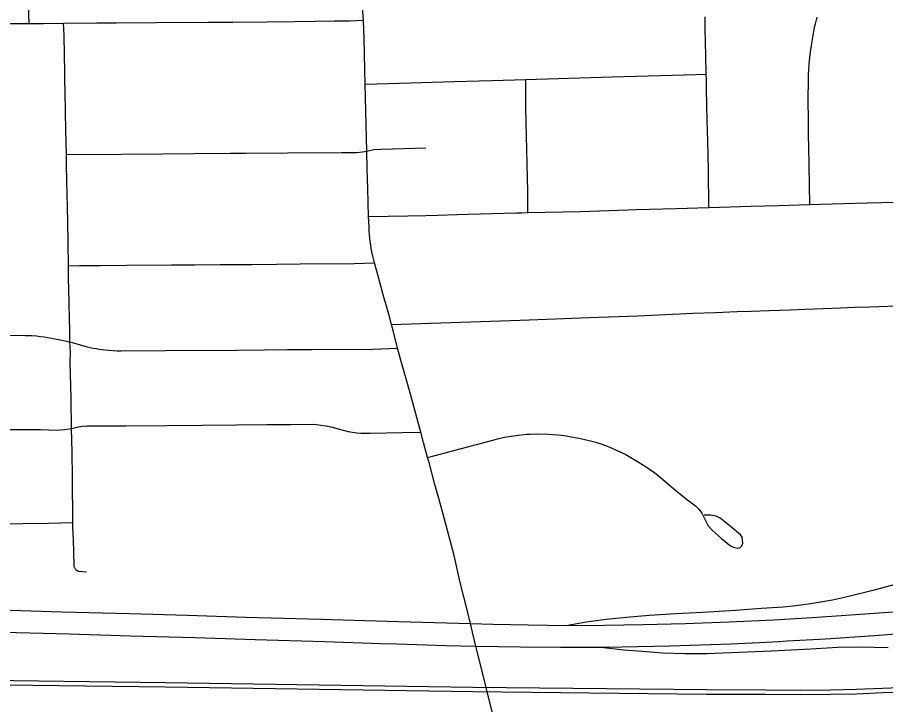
# Model space of a CAD drawing. Extents: x -59 to 82, y -3 to 49.
# Drawn here: x -14.406 to -13.864, y 32.112 to 32.541 of the extents above; entities that cross this region are included whole.
import ezdxf

# ---------------------------------------------------------------- set-up
doc = ezdxf.new("R2010")
doc.units = 0
for name, color, linetype in [('GM_X_City_Street', 7, 'Continuous'), ('GM_X_Interchange_Ramps', 7, 'Continuous'), ('GM_X_Interstate_Route', 7, 'Continuous'), ('GM_X_Rail_Line', 7, 'Continuous')]:
    doc.layers.add(name, color=color, linetype=linetype)

msp = doc.modelspace()

# ---------------------------------------------------------------- linework, layer by layer
at = {"layer": 'GM_X_City_Street'}
for points in [[(-14.3987, 32.53696), (-14.39896, 32.54805), (-14.39914, 32.57119), (-14.39929, 32.59661)], [(-14.10886, 32.10507), (-14.11166, 32.11659), (-14.11555, 32.13185), (-14.11872, 32.14511), (-14.11954, 32.14843), (-14.12167, 32.15703), (-14.12298, 32.16243), (-14.12487, 32.17016), (-14.12936, 32.18814), (-14.13325, 32.20487), (-14.14009, 32.23067), (-14.14274, 32.24059), (-14.14516, 32.24927), (-14.14887, 32.26288), (-14.14973, 32.26602), (-14.15225, 32.27545), (-14.15399, 32.28183), (-14.16023, 32.30474), (-14.16209, 32.31135), (-14.16397, 32.31799), (-14.16583, 32.3246), (-14.16689, 32.32824), (-14.16855, 32.33425), (-14.17105, 32.34446), (-14.17229, 32.34903), (-14.17406, 32.3556), (-14.17749, 32.36753), (-14.18052, 32.37867), (-14.18286, 32.38752), (-14.1845, 32.39438), (-14.1849, 32.39658), (-14.18524, 32.39872), (-14.18555, 32.40086), (-14.18581, 32.40302), (-14.18603, 32.40518), (-14.18621, 32.40734), (-14.18635, 32.40958), (-14.18657, 32.41646), (-14.18713, 32.43401), (-14.18731, 32.44007), (-14.18746, 32.44614), (-14.18769, 32.45734), (-14.18865, 32.49915), (-14.18891, 32.5082), (-14.18944, 32.52718), (-14.18984, 32.53895), (-14.19037, 32.54672)], [(-14.41061, 32.53688), (-14.3987, 32.53696), (-14.38967, 32.53702), (-14.37708, 32.53711), (-14.35639, 32.5373), (-14.34417, 32.53743), (-14.31968, 32.53751), (-14.28694, 32.53767), (-14.27147, 32.53782), (-14.25011, 32.53793), (-14.23316, 32.53821), (-14.21974, 32.53828), (-14.20795, 32.53851), (-14.19849, 32.53862), (-14.18984, 32.53895)], [(-13.97402, 32.42214), (-13.97439, 32.44569), (-13.9748, 32.46371), (-13.97507, 32.47613), (-13.97554, 32.49592), (-13.97566, 32.50116), (-13.97574, 32.50527), (-13.97597, 32.51674), (-13.97638, 32.53371), (-13.97648, 32.53495), (-13.97638, 32.54116)], [(-13.91099, 32.42395), (-13.91164, 32.46017), (-13.91175, 32.46706), (-13.91185, 32.47276), (-13.91194, 32.47874), (-13.91201, 32.48709), (-13.91208, 32.49001), (-13.91189, 32.50129), (-13.91177, 32.50486), (-13.91154, 32.50829), (-13.91134, 32.51145), (-13.91101, 32.51547), (-13.91056, 32.51934), (-13.91, 32.52318), (-13.90938, 32.52701), (-13.90872, 32.53084), (-13.908, 32.53471), (-13.90749, 32.53678), (-13.90635, 32.54079)], [(-14.37139, 32.22551), (-14.37164, 32.25361), (-14.37183, 32.2694), (-14.37209, 32.28416), (-14.37239, 32.303), (-14.3729, 32.32553), (-14.37282, 32.33158), (-14.37313, 32.3383), (-14.3733, 32.34693), (-14.3734, 32.35146), (-14.3736, 32.36351), (-14.37399, 32.37773), (-14.37412, 32.38573), (-14.37431, 32.39993), (-14.37454, 32.4133), (-14.37471, 32.42202), (-14.37505, 32.43869), (-14.37526, 32.44869), (-14.37537, 32.45528), (-14.3755, 32.46284), (-14.37566, 32.47011), (-14.37586, 32.48199), (-14.37611, 32.49413), (-14.37623, 32.50128), (-14.3763, 32.50616), (-14.37657, 32.51791), (-14.3768, 32.52888), (-14.37698, 32.53383), (-14.37708, 32.53711)], [(-14.18865, 32.49915), (-14.16722, 32.49971), (-14.1331, 32.50067), (-14.10957, 32.50137), (-14.08845, 32.502), (-14.03456, 32.50363), (-13.98197, 32.50506), (-13.97574, 32.50527)], [(-14.08707, 32.41891), (-14.08718, 32.43204), (-14.08758, 32.44906), (-14.08776, 32.45878), (-14.08789, 32.46617), (-14.0883, 32.48448), (-14.08845, 32.502)], [(-14.37537, 32.45528), (-14.36822, 32.45516), (-14.34096, 32.45543), (-14.31518, 32.45566), (-14.2954, 32.45579), (-14.27301, 32.45591), (-14.26354, 32.456), (-14.23724, 32.45613), (-14.20346, 32.45633), (-14.19419, 32.45642), (-14.19038, 32.45684), (-14.18769, 32.45734)], [(-14.18769, 32.45734), (-14.18339, 32.45822), (-14.1785, 32.45858), (-14.1508, 32.45929)], [(-14.18657, 32.41646), (-14.1622, 32.41682), (-14.15095, 32.41716), (-14.14345, 32.41739), (-14.13159, 32.41773), (-14.10959, 32.41834), (-14.09395, 32.41868), (-14.09119, 32.41882), (-14.08707, 32.41891), (-14.05418, 32.4197), (-14.02473, 32.42062), (-14.01969, 32.42078), (-13.99443, 32.42157), (-13.97402, 32.42214), (-13.94756, 32.42285), (-13.93066, 32.4233), (-13.91099, 32.42395), (-13.89025, 32.42452), (-13.87494, 32.42494), (-13.84815, 32.4256), (-13.82868, 32.42611), (-13.82036, 32.42637)], [(-14.37412, 32.38573), (-14.36727, 32.38588), (-14.35401, 32.38596), (-14.33789, 32.38609), (-14.30974, 32.38629), (-14.29511, 32.3864), (-14.27929, 32.38655), (-14.25955, 32.38663), (-14.2442, 32.38678), (-14.2294, 32.38689), (-14.19572, 32.38708), (-14.18286, 32.38752)], [(-14.17229, 32.34903), (-14.09201, 32.35171), (-14.07518, 32.35235), (-14.04887, 32.3534), (-14.01854, 32.35456), (-13.98393, 32.35606), (-13.96995, 32.35659), (-13.95643, 32.3571), (-13.94758, 32.35744), (-13.93667, 32.35781), (-13.9234, 32.35826), (-13.914, 32.35862), (-13.90257, 32.35906), (-13.89195, 32.35944), (-13.88315, 32.35982), (-13.87379, 32.36009), (-13.85071, 32.36085)], [(-14.41334, 32.34226), (-14.40506, 32.34233), (-14.40103, 32.34224), (-14.39707, 32.34218), (-14.39399, 32.34195), (-14.39163, 32.34166), (-14.3893, 32.34132), (-14.38697, 32.34093), (-14.38466, 32.34049), (-14.38245, 32.34006), (-14.37821, 32.33927), (-14.37313, 32.3383), (-14.36734, 32.33662), (-14.36241, 32.33522), (-14.36055, 32.33475), (-14.35869, 32.33437), (-14.35682, 32.33402), (-14.35494, 32.33373), (-14.35305, 32.33348), (-14.35116, 32.33327), (-14.34867, 32.33305), (-14.34617, 32.33288), (-14.34366, 32.33275), (-14.34116, 32.33265), (-14.31345, 32.33282), (-14.26877, 32.33307), (-14.25178, 32.3333), (-14.23717, 32.33342), (-14.22207, 32.33353), (-14.18413, 32.33375), (-14.16855, 32.33425)], [(-14.41044, 32.28349), (-14.40016, 32.28364), (-14.39145, 32.28352), (-14.3813, 32.28324), (-14.3765, 32.28352), (-14.37209, 32.28416), (-14.36881, 32.285), (-14.36558, 32.28555), (-14.36235, 32.28574), (-14.3383, 32.28594), (-14.31271, 32.28613), (-14.29063, 32.2863), (-14.26901, 32.28641), (-14.25022, 32.28662), (-14.23516, 32.28674), (-14.22187, 32.28685), (-14.2191, 32.28666), (-14.21615, 32.2863), (-14.21311, 32.28581), (-14.21011, 32.28515), (-14.20554, 32.28392), (-14.20246, 32.28311), (-14.19939, 32.28236), (-14.19675, 32.28187), (-14.19409, 32.28153), (-14.19141, 32.28135), (-14.18572, 32.28121), (-14.16593, 32.28159), (-14.15399, 32.28183)], [(-14.14973, 32.26602), (-14.14506, 32.26727), (-14.13956, 32.26875), (-14.10905, 32.27696), (-14.10616, 32.27768), (-14.10164, 32.27869), (-14.09903, 32.27917), (-14.09472, 32.2798), (-14.08771, 32.28055), (-14.08579, 32.28065), (-14.08202, 32.28087), (-14.07442, 32.2807), (-14.06851, 32.28023), (-14.06426, 32.27974), (-14.06001, 32.27905), (-14.05533, 32.27812), (-14.05164, 32.27725), (-14.04797, 32.27638), (-14.04478, 32.2756), (-14.04164, 32.27465), (-14.03855, 32.27353), (-14.03552, 32.27227), (-14.03239, 32.27091), (-14.02913, 32.26948), (-14.02596, 32.26789), (-14.02285, 32.26616), (-14.01859, 32.26358), (-14.01318, 32.26016), (-14.00785, 32.25661), (-14.00313, 32.25261), (-13.99839, 32.24865), (-13.99487, 32.24577), (-13.98816, 32.24035), (-13.9825, 32.23596), (-13.98026, 32.2338), (-13.97844, 32.23137), (-13.97654, 32.22751), (-13.97446, 32.22348), (-13.97189, 32.22054), (-13.96616, 32.21562), (-13.96141, 32.2115), (-13.95977, 32.21054), (-13.95801, 32.20982), (-13.95618, 32.20949), (-13.95481, 32.20976), (-13.95346, 32.21092), (-13.95277, 32.21253), (-13.95337, 32.21642), (-13.95441, 32.21772), (-13.95943, 32.22213), (-13.96497, 32.22666), (-13.96699, 32.22819), (-13.96955, 32.2294), (-13.97287, 32.23017), (-13.97706, 32.23017)], [(-14.42044, 32.22449), (-14.4027, 32.22483), (-14.38666, 32.22518), (-14.37139, 32.22551)], [(-14.3627, 32.1945), (-14.36749, 32.19499), (-14.36786, 32.19509), (-14.36822, 32.19522), (-14.36857, 32.19539), (-14.3689, 32.1956), (-14.3692, 32.19584), (-14.36948, 32.1961), (-14.36973, 32.1964), (-14.36995, 32.19671), (-14.37014, 32.19705), (-14.37029, 32.1974), (-14.37041, 32.19778), (-14.37049, 32.19815), (-14.3708, 32.20743), (-14.37101, 32.2146), (-14.37134, 32.2227), (-14.37139, 32.22551)]]:
    msp.add_lwpolyline(points, dxfattribs=at)
at = {"layer": 'GM_X_Interchange_Ramps'}
for points in [[(-13.84766, 32.18959), (-13.87163, 32.18307), (-13.88938, 32.17867), (-13.89686, 32.17715), (-13.90438, 32.17579), (-13.91192, 32.1746), (-13.91995, 32.1736), (-13.92772, 32.17277), (-13.94114, 32.17182), (-13.95742, 32.17068), (-13.97789, 32.16937), (-13.99478, 32.16847), (-14.0113, 32.16748), (-14.02548, 32.16625), (-14.03817, 32.16492), (-14.05074, 32.16332), (-14.06211, 32.16132)], [(-14.04143, 32.14771), (-14.0275, 32.14611), (-14.01566, 32.14524), (-14.00296, 32.14426), (-13.98915, 32.14377), (-13.97515, 32.14369), (-13.93496, 32.14543), (-13.91045, 32.14671), (-13.8936, 32.14764), (-13.87978, 32.14787), (-13.86199, 32.14757)]]:
    msp.add_lwpolyline(points, dxfattribs=at)
at = {"layer": 'GM_X_Interstate_Route'}
for points in [[(-14.41695, 32.17096), (-14.37848, 32.16973), (-14.33603, 32.16874), (-14.29981, 32.16769), (-14.26319, 32.16653), (-14.21634, 32.16517), (-14.16789, 32.16379), (-14.13794, 32.1628), (-14.12298, 32.16243), (-14.10906, 32.16208), (-14.08701, 32.16156), (-14.06211, 32.16132), (-14.03915, 32.1615), (-14.01523, 32.16184), (-13.98874, 32.16255), (-13.96136, 32.16354), (-13.93363, 32.16477), (-13.90956, 32.16631), (-13.88541, 32.16785), (-13.85888, 32.16973)], [(-13.92521, 32.15163), (-13.90127, 32.15298), (-13.87061, 32.15507), (-13.83551, 32.15774), (-13.81692, 32.15907), (-13.8085, 32.15967), (-13.79458, 32.16066), (-13.7524, 32.16387), (-13.71123, 32.16688), (-13.699, 32.1677)], [(-14.65215, 32.16317), (-14.64919, 32.1631), (-14.62232, 32.16248), (-14.57644, 32.16152), (-14.50381, 32.15967), (-14.449, 32.15823), (-14.41459, 32.15716), (-14.37359, 32.156), (-14.33525, 32.15484), (-14.29495, 32.15368), (-14.25754, 32.1524), (-14.21398, 32.15123), (-14.1789, 32.15007), (-14.16895, 32.14976)], [(-14.16895, 32.14976), (-14.13813, 32.1488), (-14.11954, 32.14843), (-14.09178, 32.14787), (-14.06683, 32.14771), (-14.04143, 32.14771), (-14.02842, 32.14794)], [(-14.02842, 32.14794), (-13.9984, 32.14845), (-13.96028, 32.14972), (-13.93822, 32.15092)], [(-13.93822, 32.15092), (-13.9302, 32.15135), (-13.92521, 32.15163)]]:
    msp.add_lwpolyline(points, dxfattribs=at)
at = {"layer": 'GM_X_Rail_Line'}
for points in [[(-15.07858, 32.13586), (-15.06298, 32.13565), (-14.8259, 32.1312), (-14.64621, 32.12997), (-14.31347, 32.12577), (-14.12156, 32.12281), (-13.97557, 32.12121), (-13.9388, 32.12108), (-13.91697, 32.12096), (-13.898, 32.12108), (-13.88201, 32.12145), (-13.86562, 32.12219), (-13.84451, 32.12293)], [(-15.07858, 32.13307), (-15.06302, 32.13286), (-14.82594, 32.12841), (-14.64624, 32.12718), (-14.31351, 32.12298), (-14.12159, 32.12002), (-13.97559, 32.11842), (-13.93881, 32.11829), (-13.91697, 32.11817), (-13.89796, 32.11829), (-13.88192, 32.11866), (-13.8655, 32.1194), (-13.8444, 32.12014)]]:
    msp.add_lwpolyline(points, dxfattribs=at)

doc.saveas('drawing.dxf')
